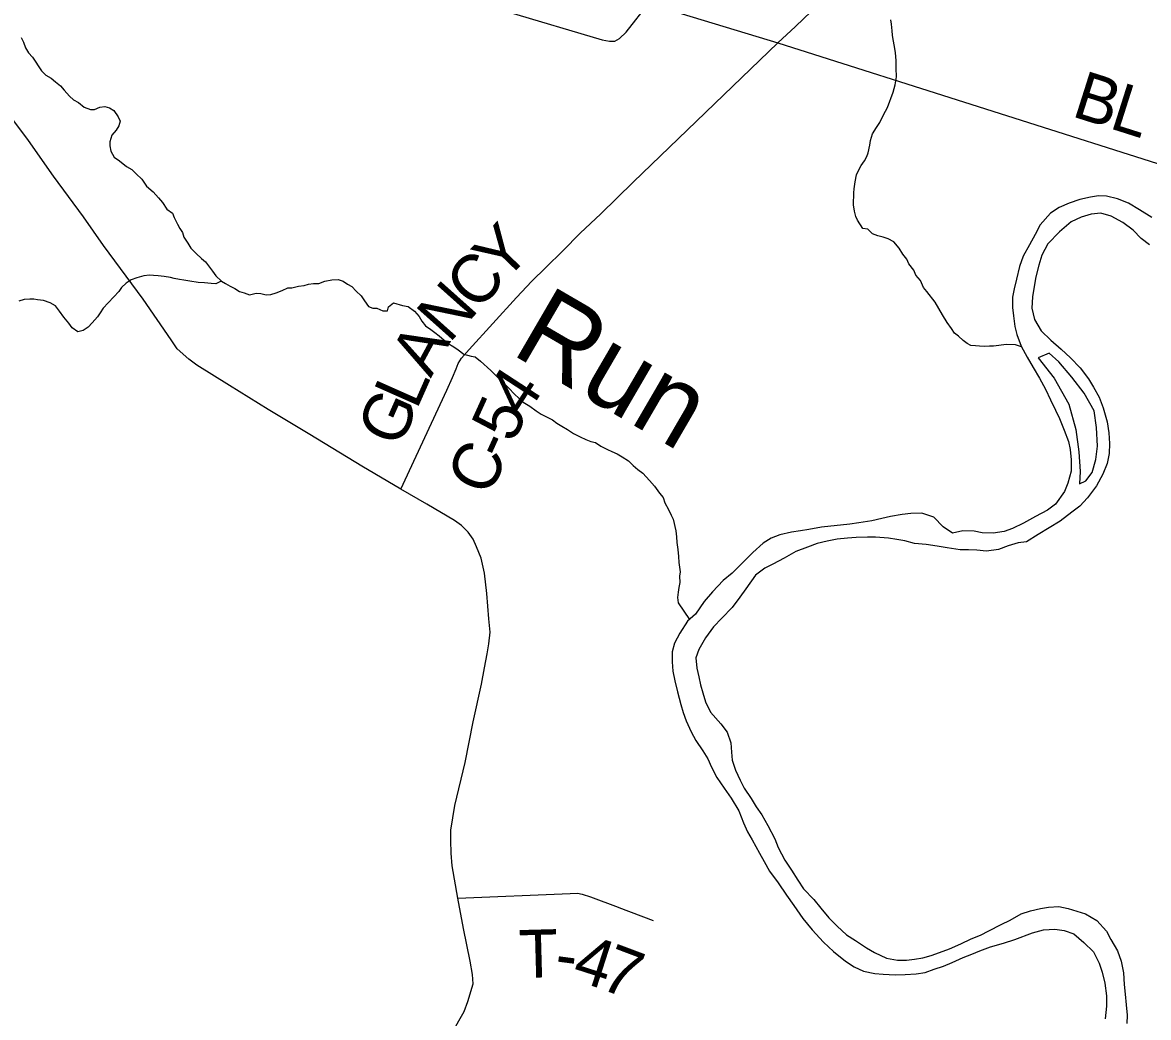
# Model space of a CAD drawing. Extents: x 1310247 to 1664935, y 235267 to 584339.
# Drawn here: x 1528203 to 1535245, y 404804 to 411026 of the extents above; entities that cross this region are included whole.
import ezdxf

# ---------------------------------------------------------------- set-up
doc = ezdxf.new("R2010")
doc.units = 0
for name, color, linetype in [('GM_X_County_Road', 7, 'Continuous'), ('GM_X_County_Road_Text', 7, 'Continuous'), ('GM_X_Major_River', 7, 'Continuous'), ('GM_X_Minor_River', 7, 'Continuous'), ('GM_X_Minor_River_Text', 7, 'Continuous'), ('GM_X_State_Route', 7, 'Continuous'), ('GM_X_Township_Road', 7, 'Continuous'), ('GM_X_Township_Road_Text', 7, 'Continuous')]:
    doc.layers.add(name, color=color, linetype=linetype)

msp = doc.modelspace()

# ---------------------------------------------------------------- linework, layer by layer
at = {"layer": 'GM_X_County_Road'}
for points in [[(1528157, 411826.6), (1528207, 411808.7), (1528255, 411782.8), (1528327, 411750.9), (1528383.1, 411723), (1528443.1, 411701), (1528483.1, 411683.1), (1528537.1, 411665.2), (1528595.1, 411667.4), (1528665.1, 411655.5), (1528831.1, 411633.8), (1529879.1, 411481.9), (1529943.1, 411474), (1529975.1, 411464.1), (1530059.1, 411444.2), (1531827.4, 410917.3), (1531873.4, 410909.3), (1531907.4, 410909.4), (1531937.4, 410925.5), (1531977.3, 410965.7), (1532121, 411148.3), (1532191, 411122.4), (1532927.2, 410897.6)], [(1530569.8, 408108.1), (1530856.4, 408727.6), (1530892.3, 408805.7), (1530914.2, 408859.9), (1530928.2, 408894), (1530948.1, 408926.1), (1530996.1, 408980.3), (1531291.6, 409305.4), (1531387.4, 409407.8), (1531475.3, 409494.2), (1531581.1, 409598.6), (1531691, 409709), (1531818.8, 409829.5), (1532022.5, 410028.2), (1532927.2, 410897.6), (1533037, 411000.1), (1533134.9, 411094.4)], [(1532927.2, 410897.6), (1535523.7, 410074)]]:
    msp.add_lwpolyline(points, dxfattribs=at)
at = {"layer": 'GM_X_Major_River'}
for points in [[(1535266.1, 409806.8), (1535189, 409854.5), (1535119.7, 409896), (1535050.2, 409923.4), (1534982.4, 409940.8), (1534932.4, 409941.8), (1534882.1, 409932.8), (1534815.7, 409918.1), (1534749.2, 409895.3), (1534686.5, 409868.5), (1534631.7, 409833.5), (1534568.1, 409760.6), (1534536.8, 409699.1), (1534501.4, 409635.7), (1534461.9, 409564.3), (1534438.5, 409500.6), (1534418.8, 409420.9), (1534405.6, 409361), (1534394.5, 409309.1), (1534395.1, 409242.9), (1534400.1, 409190.7), (1534408.7, 409124.4), (1534421.7, 409074), (1534448.2, 409001.3), (1534486.8, 408932.4), (1534523.5, 408867.5), (1534564.2, 408802.6), (1534600.9, 408733.7), (1534631.5, 408667), (1534664.2, 408602.2), (1534689.2, 408549.5), (1534717.7, 408476.8), (1534744.3, 408406.1), (1534755.3, 408355.8), (1534761.9, 408291.5), (1534760.4, 408219.4), (1534740.9, 408145.6), (1534719.8, 408093.9), (1534664, 408012.9), (1534613.2, 407975.8), (1534538.3, 407937.2), (1534463.3, 407894.6), (1534394.5, 407861.9), (1534342, 407842.9), (1534273.7, 407832.2), (1534205.6, 407833.6), (1534153.8, 407844.6), (1534083.8, 407848), (1534019.4, 407833.3), (1533960.1, 407872.6), (1533903.2, 407931.8), (1533827.7, 407957.4), (1533759.5, 407954.7), (1533705.3, 407949.8), (1533631, 407937.3), (1533576.6, 407924.3), (1533514.2, 407909.5), (1533433.8, 407897.1), (1533377.6, 407888.2), (1533319.4, 407883.3), (1533257.2, 407876.6), (1533198.9, 407869.7), (1533120.5, 407855.2), (1533068.3, 407846.3), (1533012, 407839.4), (1532939.6, 407822.8), (1532885.1, 407801.8), (1532834.3, 407770.8), (1532771, 407711.9), (1532709.7, 407651), (1532640.2, 407582.2), (1532585.2, 407537.2), (1532517.6, 407466.4), (1532466.2, 407405.3), (1532412.5, 407326.2)], [(1535250.5, 409634.8), (1535199.3, 409675.9), (1535148.3, 409727), (1535085.1, 409774.4), (1535011.9, 409813.9), (1534946.2, 409833.3), (1534885.9, 409826.5), (1534823.5, 409807.7), (1534760.8, 409778.8), (1534687.4, 409716.2), (1534615.7, 409641.4), (1534578.2, 409570), (1534558.9, 409508.3), (1534539.3, 409434.5), (1534527.8, 409362.6), (1534518.7, 409310.6), (1534515.2, 409238.5), (1534531.8, 409168), (1534574.4, 409097), (1534633.3, 409039.7), (1534698.2, 408982.3), (1534757.1, 408929), (1534817.9, 408865.7), (1534868.6, 408798.5), (1534901.6, 408745.8), (1534936.3, 408682.9), (1534961, 408616.3), (1534987.2, 408529.6), (1534997.8, 408459.2), (1535000.4, 408393), (1534999.1, 408330.9), (1534985.8, 408269), (1534958.4, 408201.4), (1534918.8, 408128), (1534863.1, 408053), (1534816, 408001.8), (1534765.2, 407964.7), (1534691.9, 407908.1), (1534622.9, 407865.3), (1534554, 407824.6), (1534480.9, 407778), (1534430.7, 407771), (1534366.2, 407752.2), (1534307.6, 407729.3), (1534231.3, 407720.8), (1534171.4, 407726), (1534119.4, 407729.1), (1534067.3, 407728.1), (1533985.4, 407739.8), (1533923.5, 407751), (1533853.7, 407762.4), (1533781.7, 407767.9), (1533721.9, 407785.1), (1533670, 407792.2), (1533618.1, 407801.2), (1533538.1, 407806.8), (1533488.1, 407807.8), (1533415.9, 407805.2), (1533361.7, 407800.3), (1533297.5, 407795.6), (1533235.2, 407782.8), (1533172.8, 407768), (1533112.2, 407745.2), (1533039.6, 407718.5), (1532966.6, 407675.9), (1532895.7, 407639.2), (1532845.1, 407614.2), (1532786.1, 407569.3), (1532726.3, 407484.3), (1532689.1, 407432.9), (1532641.7, 407367.7), (1532576.2, 407300.9)], [(1534812.9, 408140.2), (1534853.3, 408159.4), (1534892.5, 408212.8), (1534916.2, 408292.5), (1534925.9, 408376.5), (1534920.3, 408492.8), (1534904.5, 408597.4), (1534842.7, 408708.8), (1534764.7, 408808.6), (1534684.5, 408904.4), (1534623.5, 408957.8), (1534554.8, 408929)], [(1534554.8, 408929), (1534654.3, 408800.8), (1534747.1, 408638.6), (1534789.9, 408481.4), (1534809, 408340.7), (1534816.5, 408218.3), (1534812.9, 408140.2)], [(1532412.5, 407326.2), (1532361.5, 407281.1), (1532313.9, 407207.9), (1532280.6, 407144.4), (1532265.4, 407090.6), (1532266.1, 407028.4), (1532270.9, 406970.2), (1532281.7, 406909.9), (1532298.3, 406839.4), (1532320.7, 406760.8), (1532335.6, 406710.3), (1532352.6, 406657.9), (1532385.3, 406591.1), (1532414.2, 406536.4), (1532456.9, 406471.4), (1532489.9, 406420.6), (1532510.9, 406370.1), (1532545.6, 406305.3), (1532590.2, 406238.2), (1532635, 406175.2), (1532683.4, 406096.1), (1532711.9, 406021.3), (1532736.8, 405964.7), (1532765.8, 405914), (1532812.1, 405830.9), (1532841.1, 405780.2), (1532873.9, 405719.4), (1532928.5, 405646.2), (1532980.9, 405569), (1533027.7, 405503.9), (1533084.1, 405422.6), (1533140.7, 405351.3), (1533213.2, 405275.7), (1533274.1, 405216.3), (1533350.9, 405156.7), (1533404.3, 405121.5), (1533461.8, 405094.3), (1533533.6, 405078.9), (1533585.6, 405073.8), (1533659.6, 405070.3), (1533723.7, 405073.1), (1533791.9, 405077.7), (1533848.2, 405084.6), (1533904.7, 405105.5), (1533963.2, 405124.4), (1534017.7, 405147.4), (1534086.5, 405178.1), (1534139, 405199.1), (1534189.5, 405220.1), (1534256.1, 405244.9), (1534338.7, 405269.3), (1534409.3, 405291.9), (1534520.3, 405333.8), (1534588.8, 405352.5), (1534659, 405355.1), (1534716.9, 405347.9), (1534778.5, 405326.6), (1534839.5, 405273.3), (1534900.4, 405214), (1534937, 405143.1), (1534955.8, 405086.6), (1534972.4, 405018.1), (1534982.8, 404939.7), (1534981.4, 404873.6), (1534973.8, 404795.6)], [(1532576.2, 407300.9), (1532525, 407245.8), (1532473.6, 407178.6), (1532432, 407105.3), (1532414.9, 407053.5), (1532419.5, 406987.3), (1532432.4, 406934.9), (1532443.4, 406884.6), (1532458.4, 406834.2), (1532475.2, 406777.7), (1532506, 406713), (1532570.5, 406639.5), (1532609.5, 406588.6), (1532632.2, 406522), (1532637, 406463.8), (1532642, 406413.6), (1532662.7, 406351), (1532691.4, 406288.3), (1532716.4, 406237.7), (1532759.1, 406172.7), (1532792.1, 406122), (1532827.1, 406071.1), (1532863.8, 406004.3), (1532908.1, 405921.2), (1532929, 405866.7), (1532969.5, 405787.7), (1533012.2, 405724.7), (1533051, 405661.8), (1533087.9, 405608.9), (1533152.6, 405541.5), (1533195.5, 405486.5), (1533246.4, 405427.4), (1533297.4, 405374.2), (1533356.4, 405321), (1533411.7, 405285.8), (1533480.9, 405240.3), (1533532.3, 405211.2), (1533605.7, 405175.7), (1533675.5, 405162.2), (1533731.6, 405163.1), (1533781.8, 405168.1), (1533834.1, 405177.1), (1533886.4, 405192.1), (1533936.9, 405211.1), (1533999.5, 405233.9), (1534070.2, 405264.6), (1534134.9, 405295.4), (1534193.5, 405318.3), (1534246.1, 405345.3), (1534323.1, 405385.8), (1534379.7, 405412.8), (1534448.6, 405451.5), (1534507.1, 405470.3), (1534569.5, 405485.1), (1534619.8, 405494.2), (1534683.9, 405496.9), (1534741.8, 405485.7), (1534797.5, 405468.6), (1534851.2, 405451.5), (1534922.5, 405409.9), (1534983.2, 405342.6), (1535010.2, 405291.9), (1535050.7, 405221), (1535073.4, 405156.4), (1535088, 405083.9), (1535092.4, 405009.7), (1535099.2, 404949.4), (1535105.8, 404883.1), (1535110.5, 404818.9), (1535109.4, 404766.8)]]:
    msp.add_lwpolyline(points, dxfattribs=at)
at = {"layer": 'GM_X_Minor_River'}
for points in [[(1534450.3, 408997.5), (1534412.1, 409010.4), (1534355.8, 409012), (1534275, 409002.3), (1534250.9, 409001), (1534218.6, 408999.9), (1534188.5, 409002.8), (1534162.4, 409003.6), (1534134.3, 409006.4), (1534110.5, 409019.2), (1534084.9, 409038), (1534057.5, 409064.9), (1534031.9, 409083.8), (1534012.5, 409112.5), (1533985.4, 409149.5), (1533956.6, 409198.6), (1533910.5, 409276.3), (1533858, 409344.2), (1533838.6, 409368.9), (1533819.7, 409411.7), (1533790.5, 409446.7), (1533777.2, 409477.3), (1533746.1, 409516.4), (1533732.8, 409544.9), (1533707.6, 409577.8), (1533684.5, 409614.7), (1533651.4, 409653.9), (1533615.7, 409673), (1533585.8, 409683.9), (1533551.8, 409691), (1533518, 409704), (1533488.6, 409733), (1533458.6, 409737.9), (1533425.8, 409789.1), (1533414.4, 409813.6), (1533407.2, 409846), (1533400.3, 409886.4), (1533402.4, 409960.7), (1533405.1, 409984.8), (1533410.3, 410028.9), (1533419.6, 410072.8), (1533432.6, 410104.7), (1533447.4, 410132.4), (1533468.3, 410159.9), (1533483.2, 410187.6), (1533491.9, 410211.5), (1533501.3, 410259.5), (1533506.1, 410287.5), (1533519.3, 410329.4), (1533544.6, 410368.9), (1533565.6, 410400.4), (1533587, 410448.1), (1533612.4, 410493.6), (1533647.3, 410589.1), (1533660.7, 410637), (1533668.1, 410687), (1533667.6, 410739.3), (1533666.9, 410787.6), (1533662.2, 410836), (1533655.3, 410876.5), (1533648.4, 410918.9), (1533643.2, 410947.2), (1533641.9, 410973.4), (1533637, 411015.7), (1533633.8, 411042)], [(1528195, 410932.4), (1528208.3, 410902), (1528221.5, 410867.5), (1528240.8, 410836.9), (1528266.2, 410808.1), (1528322.4, 410724.4), (1528349.8, 410695.5), (1528381.5, 410678.7), (1528409, 410653.9), (1528440.5, 410629), (1528464, 410602.3)], [(1528464, 410602.3), (1528497.2, 410565.3), (1528522.8, 410542.6), (1528552.5, 410525.8), (1528587.9, 410496.7), (1528627.7, 410481.7), (1528653.9, 410481), (1528686.4, 410496.3), (1528718.7, 410501.5), (1528746.6, 410492.7), (1528774.3, 410476), (1528801.4, 410435.1), (1528812.8, 410408.7), (1528806, 410378.8), (1528789.3, 410353.1), (1528762.4, 410321.6), (1528749.3, 410279.8), (1528748.6, 410253.7), (1528755.8, 410221.4), (1528776.9, 410182.7), (1528808.5, 410159.8), (1528853.9, 410124.5), (1528887.6, 410105.6), (1528913, 410078.8), (1528948.3, 410045.8), (1528979.4, 410002.8), (1529020.7, 409967.7), (1529053.9, 409928.7), (1529079.3, 409899.9), (1529106.4, 409859), (1529140, 409834.1), (1529151.3, 409805.7), (1529172.4, 409765), (1529185.8, 409738.6), (1529203.2, 409712), (1529212.5, 409683.7), (1529237.7, 409646.9), (1529255, 409614.3), (1529288.3, 409581.3), (1529321.7, 409550.4), (1529347.3, 409529.6), (1529372.6, 409496.8), (1529392, 409470.3), (1529411.4, 409441.6), (1529446.7, 409408.6), (1529472.5, 409393.9), (1529502.2, 409377.1), (1529530, 409362.3), (1529559.6, 409343.5), (1529589.6, 409334.7), (1529623.5, 409323.8), (1529663.9, 409332.8), (1529694, 409332.1), (1529726, 409323.2), (1529756.1, 409324.5), (1529788.6, 409335.7), (1529827.2, 409350.8), (1529861.7, 409366), (1529887.9, 409367.3), (1529928.3, 409376.3), (1529964.6, 409381.4), (1529990.9, 409388.8), (1530023.2, 409394), (1530055.3, 409393.2), (1530093.9, 409408.3), (1530138.4, 409417.2), (1530176.6, 409418.2), (1530208.5, 409407.4), (1530236.1, 409388.6), (1530261.9, 409375.9), (1530289.3, 409345.1), (1530320.7, 409316.2), (1530342, 409285.5), (1530367.3, 409250.8), (1530393.2, 409240.1), (1530419.3, 409239.4), (1530457, 409222.4), (1530485.1, 409221.7), (1530491.8, 409247.6), (1530522.6, 409272.9), (1530578.5, 409255.5), (1530614.5, 409250.5), (1530654, 409221.4), (1530683.2, 409186.5), (1530700.6, 409158), (1530724, 409129.3), (1530755.6, 409106.4), (1530781.2, 409087.6), (1530808.8, 409066.9), (1530840.3, 409040), (1530865.9, 409019.2), (1530899.6, 408998.3), (1530927.2, 408979.5), (1530962.7, 408952.5)], [(1529446.3, 409408.4), (1529412.7, 409390.7), (1529382.6, 409393.6), (1529340.5, 409396.8), (1529302.3, 409399.9), (1529250.2, 409407.5), (1529212.2, 409414.6), (1529184.2, 409419.5), (1529152.1, 409424.4), (1529128.2, 409431.1), (1529088.1, 409438.3), (1529052, 409441.4), (1529021.9, 409444.3), (1528997.8, 409445), (1528961.5, 409442), (1528916.9, 409429.2), (1528882.3, 409416.1), (1528851.5, 409394.9), (1528822.6, 409367.6), (1528805.8, 409343.9), (1528774.7, 409310.6), (1528739.5, 409273.5), (1528708.4, 409240.2), (1528689.4, 409210.6), (1528672.6, 409184.9), (1528639.4, 409147.7), (1528614.5, 409120.2), (1528581.7, 409099.1), (1528549.3, 409092), (1528513.8, 409117.1), (1528492.5, 409145.9), (1528461.3, 409183), (1528434.2, 409220), (1528409, 409254.9), (1528375.3, 409272), (1528333.4, 409287.2), (1528297.4, 409292.3), (1528273.3, 409295), (1528249.2, 409295.7), (1528212.9, 409292.7), (1528180.4, 409283.6)], [(1529499.1, 409378.8), (1529497, 409376.6)], [(1530962.7, 408952.5), (1531008.6, 408939.3), (1531034.6, 408934.6), (1531068.1, 408907.7), (1531131, 408849.8), (1531170.2, 408812.7), (1531197.6, 408783.9), (1531246.7, 408736.5), (1531278, 408703.5), (1531309.4, 408674.6), (1531335, 408651.9), (1531376.6, 408626.7), (1531416, 408597.6), (1531447.6, 408576.7), (1531483.3, 408557.8), (1531517.1, 408540.8), (1531544.7, 408520), (1531576.4, 408501.2), (1531612, 408480.2), (1531649.6, 408455.1), (1531691.2, 408434), (1531725, 408417.1), (1531756.9, 408406.2), (1531786.8, 408399.4), (1531820.4, 408376.5), (1531862.1, 408355.4), (1531887.9, 408342.6), (1531921.7, 408327.7), (1531953.4, 408308.9), (1531992.9, 408283.8), (1532022.4, 408254.9), (1532051.9, 408230), (1532081.5, 408207.2), (1532124.5, 408161.9), (1532155.8, 408127), (1532186.8, 408082), (1532210.3, 408055.3), (1532219.5, 408023), (1532242.5, 407980.2), (1532259.7, 407945.6), (1532271.1, 407919.2), (1532289.4, 407846.5), (1532292.5, 407810.3), (1532295.6, 407774), (1532300.5, 407729.7), (1532305.5, 407687.4), (1532308.5, 407649.2), (1532311.8, 407619), (1532315.1, 407590.8), (1532312.3, 407562.7), (1532313.4, 407524.6), (1532306.6, 407492.6), (1532303.8, 407462.5), (1532299, 407430.5), (1532304.1, 407396.3), (1532374.4, 407292.5)]]:
    msp.add_lwpolyline(points, dxfattribs=at)
at = {"layer": 'GM_X_State_Route'}
msp.add_lwpolyline([(1530888.8, 404705.3), (1530965.7, 404842), (1530989, 404903.6), (1531020.5, 405015.2), (1531016.9, 405073.4), (1531002.6, 405155.7), (1530960.6, 405361.3), (1530924.6, 405550.5), (1530889, 405751.2), (1530883.7, 405831.7), (1530881.9, 405911.3), (1530881.1, 405975.7), (1530906.3, 406129.4), (1530971.3, 406398.7), (1531020.5, 406651.7), (1531074.1, 406888.7), (1531092.9, 406989.8), (1531109, 407077.4), (1531118.9, 407140.9), (1531126.9, 407213.4), (1531119.7, 407296.5), (1531106.4, 407455.7), (1531092, 407581.8), (1531072.2, 407676.7), (1531041.7, 407747.7), (1531022, 407794.7), (1530990.3, 407838.4), (1530947.7, 407880.9), (1530905.1, 407911.5), (1530732.5, 408014.2), (1530569.8, 408108.1), (1530325.1, 408252.3), (1530000.7, 408448.9), (1529739.7, 408605.1), (1529498.3, 408754.8), (1529292.9, 408882.5), (1529242.7, 408919.7), (1529169.5, 408985.2), (1529133.5, 409040.9), (1528956.5, 409295.4), (1528709.7, 409630.7), (1528584.1, 409809.9), (1528397.3, 410065.5), (1528240, 410287.2), (1528141.7, 410418.3)], dxfattribs=at)
at = {"layer": 'GM_X_Township_Road'}
for points in [[(1530924.6, 405550.5), (1531628.3, 405580.1), (1531674.3, 405582.2), (1531702.3, 405574.3), (1531754.3, 405558.4), (1531928.5, 405492.9), (1531933.2, 405491.1)], [(1531933.2, 405491.1), (1532146.4, 405411)]]:
    msp.add_lwpolyline(points, dxfattribs=at)

# ---------------------------------------------------------------- texts
at = {"layer": 'GM_X_County_Road_Text'}
for s, rotation, p in [('B', 342.38335, (1534756.6, 410441.9)), ('L', 342.38077, (1534991.5, 410367.4)), ('Y', 46.07674, (1531210.9, 409392.5)), ('C', 47.68351, (1531046.5, 409211.9)), ('N', 48.25755, (1530871.3, 409015.5)), ('A', 61.54158, (1530756, 408798.4)), ('4', 56.90457, (1531343.6, 408546.5)), ('L', 66.03664, (1530667.6, 408598.9)), ('G', 66.07819, (1530560.6, 408357.7)), ('5', 65.54398, (1531272.9, 408388.7)), ('-', 65.57659, (1531221.9, 408276.6)), ('C', 65.56314, (1531120, 408052.2))]:
    msp.add_text(s, height=300, rotation=rotation, dxfattribs=at).set_placement(p)
at = {"layer": 'GM_X_Minor_River_Text'}
msp.add_text('Run', height=500.01, rotation=329.78591, dxfattribs=at).set_placement((1531249.2, 408958.1))
at = {"layer": 'GM_X_Township_Road_Text'}
for s, rotation, p in [('T', 1.54292, (1531311.5, 405050.3)), ('4', 342.17794, (1531630.1, 405044.3)), ('7', 339.39858, (1531801, 404989.5)), ('-', 352.55875, (1531523, 405057))]:
    msp.add_text(s, height=300, rotation=rotation, dxfattribs=at).set_placement(p)

doc.saveas('drawing.dxf')
